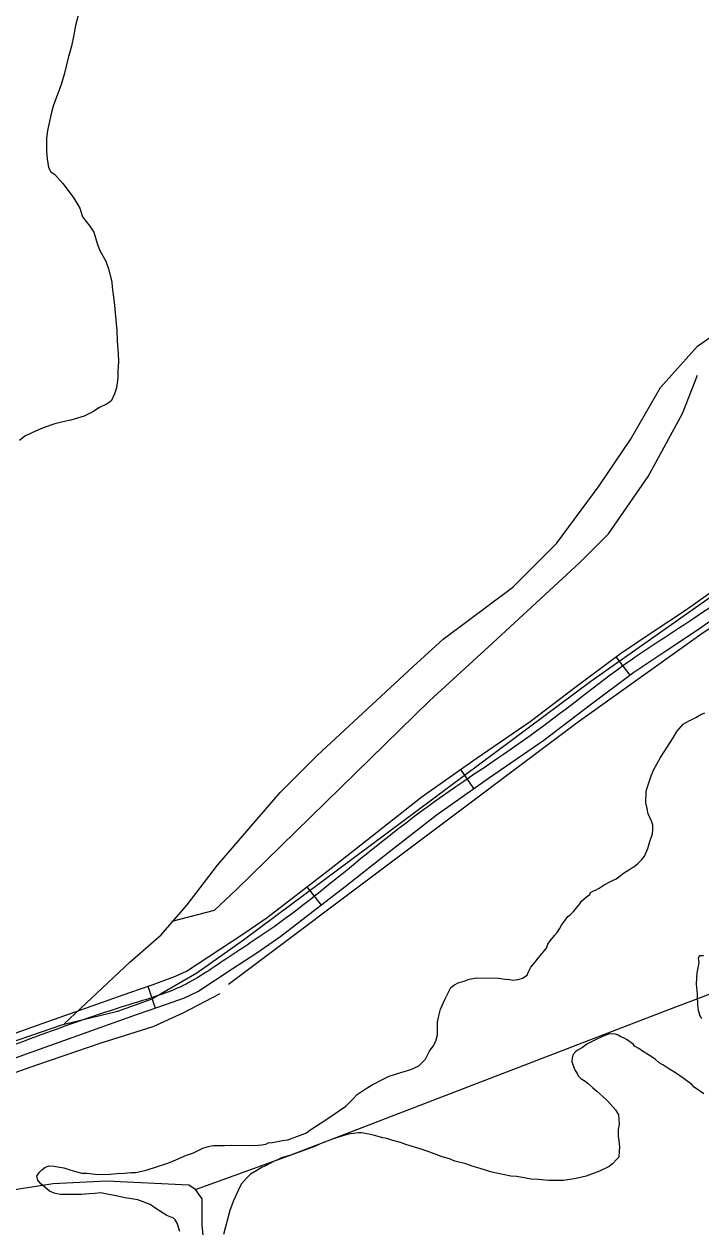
# Model space of a CAD drawing. Extents: x 3161564 to 3199464, y 849354 to 874788.
# Drawn here: x 3172800 to 3173679, y 856650 to 858211 of the extents above; entities that cross this region are included whole.
import ezdxf

# ---------------------------------------------------------------- set-up
doc = ezdxf.new("R2010")
doc.units = 0
for name, color, linetype in [('V-ROAD-CNTR', 7, 'Continuous'), ('V-SITE-VEGE', 7, 'Continuous'), ('V-TOPO-SHOR', 7, 'Continuous')]:
    doc.layers.add(name, color=color, linetype=linetype)

msp = doc.modelspace()

# ---------------------------------------------------------------- linework, layer by layer
at = {"layer": 'V-ROAD-CNTR'}
for p, q in [((3173568.9, 857390), (3173586.9, 857366)), ((3173366.9, 857243.6), (3173384.1, 857219.1)), ((3173167.7, 857091.4), (3173186.1, 857067.7)), ((3172960.9, 856962.5), (3172970.7, 856934.1))]:
    msp.add_line(p, q, dxfattribs=at)
for points in [[(3172697.8, 856869), (3172817.7, 856911.7), (3172937.7, 856954.4), (3172967.8, 856964.9), (3172997.2, 856975.3), (3173011.3, 856981.9), (3173054.2, 857010.2), (3173085.6, 857030.7), (3173116, 857051.8), (3173157.5, 857083.5), (3173199, 857115.7), (3173258, 857162.2), (3173317.5, 857208.8), (3173387.5, 857258.1), (3173457.6, 857306), (3173515.7, 857350.2), (3173574.8, 857394.4), (3173617.1, 857422.7), (3173659, 857450.6), (3173713, 857488.6)], [(3172707.8, 856840.7), (3172827.8, 856883.4), (3172947.7, 856926.1), (3172977.8, 856936.6), (3173008.6, 856947.5), (3173026, 856955.6), (3173070.7, 856985.1), (3173102.4, 857005.8), (3173133.7, 857027.6), (3173175.8, 857059.8), (3173217.5, 857092.1), (3173276.5, 857138.7), (3173335.3, 857184.7), (3173404.6, 857233.5), (3173475.1, 857281.7), (3173533.8, 857326.3), (3173592.2, 857369.9), (3173633.8, 857397.7), (3173675.9, 857425.8), (3173730.3, 857464.1)]]:
    msp.add_lwpolyline(points, dxfattribs=at)
msp.add_spline([(3174399.9, 857841.7), (3174296.9, 857801.4), (3174229.2, 857773.6), (3174127.5, 857719.2), (3174052.2, 857685.1), (3173961.2, 857632.7), (3173863.1, 857577.3), (3173775.7, 857514.5), (3173667.4, 857438.2), (3173583.5, 857382.2), (3173466.3, 857293.8), (3173326.4, 857196.8), (3173208.2, 857103.9), (3173124.9, 857039.7), (3173062.4, 856997.7), (3173002.9, 856961.4), (3172942.7, 856940.3), (3172702.8, 856854.8), (3172485.5, 856781), (3172303, 856726.4), (3172035.6, 856644.2), (3171830.5, 856588.8), (3171569.6, 856517.3), (3171437, 856474.5), (3171336.5, 856417.2), (3171269.5, 856387.4), (3171165, 856328.6), (3171074.1, 856263.7), (3171010.5, 856202.1), (3170960, 856128.2), (3170908.2, 856036.2), (3170872.3, 855999.8), (3170841.7, 855977.7), (3170780.3, 855922.5), (3170678.8, 855863.9), (3170336.9, 855673.9), (3170028.9, 855496.6), (3169695.4, 855304.9), (3169594.2, 855246.1), (3169533.3, 855211.9), (3169509.6, 855185.9), (3169432.6, 855099.9), (3169242, 854873.8), (3169195.1, 854813.1)], degree=3, dxfattribs=at)
at = {"layer": 'V-SITE-VEGE'}
for points in [[(3172871.9, 858227.5), (3172867.2, 858209.5), (3172865.1, 858197.4), (3172861.9, 858182.8), (3172857.8, 858167.7), (3172852.5, 858145.8), (3172847.9, 858131.7), (3172841.7, 858114.3), (3172838.1, 858104.6), (3172835, 858092.9), (3172833.4, 858085.1), (3172830.8, 858073.4), (3172829.6, 858063.2), (3172829.3, 858046.1), (3172830.2, 858036.3), (3172831.9, 858025.1), (3172835.3, 858019.6), (3172840.1, 858016.1), (3172850.6, 858004.2), (3172858.8, 857993.8), (3172865, 857985.4), (3172872.6, 857972.6), (3172876.3, 857961.3), (3172885.8, 857949), (3172891.1, 857941.1), (3172895.7, 857925.4), (3172899, 857916.5), (3172906.6, 857903.7), (3172910.3, 857892.4), (3172914.4, 857876.2), (3172914.8, 857869.9), (3172917.4, 857850.3), (3172920.7, 857813.6), (3172921.4, 857800.4), (3172922.6, 857783.3), (3172922.9, 857773.5), (3172922.2, 857760.3), (3172922.1, 857752), (3172920.4, 857739.4), (3172917.8, 857731.6), (3172913.8, 857722.9), (3172910.8, 857720), (3172908.3, 857718.6), (3172897.5, 857713.4), (3172890.6, 857708.6), (3172878.3, 857702.5), (3172869.9, 857699.7), (3172861.1, 857697.4), (3172856.7, 857696.5), (3172848.9, 857694.7), (3172840.5, 857692.4), (3172826.3, 857687.7), (3172815, 857683), (3172801.2, 857676.4), (3172794.3, 857670.7)], [(3173312.9, 856859.2), (3173321.4, 856867.9), (3173326.9, 856878), (3173331.4, 856884.8), (3173335, 856891.1), (3173337.1, 856899.3), (3173337.3, 856915.9), (3173338.9, 856924.2), (3173341, 856932.5), (3173347.1, 856946.1), (3173354.7, 856960.6), (3173358.2, 856963.9), (3173365, 856967.2), (3173371.9, 856969.1), (3173378.3, 856971.4), (3173388.1, 856973.2), (3173416.4, 856972.7), (3173425.2, 856971.6), (3173431, 856971), (3173434.9, 856970.5), (3173441.8, 856971.3), (3173447.7, 856972.7), (3173453.6, 856977), (3173455.1, 856980.4), (3173458.6, 856987.2), (3173463.6, 856993.4), (3173468.1, 856998.7), (3173478.6, 857011.7), (3173480.6, 857017.1), (3173483.6, 857021.4), (3173489.1, 857028.2), (3173492.6, 857032), (3173495.6, 857036.8), (3173498.1, 857041.7), (3173506.6, 857052.8), (3173509.6, 857055.2), (3173513.6, 857059.5), (3173522, 857069.6), (3173524.1, 857073), (3173530.5, 857078.3), (3173534.9, 857081.6), (3173536, 857084), (3173538.9, 857085.9), (3173542.4, 857087.3), (3173547.3, 857089.7), (3173553.7, 857094), (3173556.2, 857095.4), (3173559.1, 857097.3), (3173564.5, 857099.7), (3173569, 857102), (3173574.4, 857105.8), (3173578.9, 857109.2), (3173585.8, 857113.5), (3173588.2, 857115.4), (3173592.2, 857117.3), (3173594.2, 857119.2), (3173597.6, 857122.1), (3173602.6, 857126.9), (3173606.1, 857131.2), (3173610.2, 857141.4), (3173612.8, 857150.1), (3173616.3, 857160.3), (3173616.9, 857166.2), (3173617, 857171.5), (3173615.2, 857176.9), (3173610.9, 857186.3), (3173609.6, 857193.2), (3173607.7, 857200.5), (3173608, 857215.6), (3173609.5, 857220), (3173614.7, 857235.5), (3173618.2, 857243.8), (3173626.8, 857259.3), (3173643.3, 857284.9), (3173647.9, 857293.1), (3173656.3, 857302.7), (3173662.2, 857306), (3173672.6, 857311.2), (3173679, 857315), (3173684.4, 857317.4)], [(3173682.5, 857002), (3173677.2, 857002.1), (3173675.7, 856998.7), (3173676.5, 856993.3), (3173675.5, 856988.4), (3173673.9, 856979.7), (3173673.3, 856973.3), (3173673.1, 856965), (3173674.4, 856952.3), (3173674.3, 856949.9), (3173674.6, 856938.1), (3173675.5, 856931.3), (3173677.8, 856923.9), (3173680.2, 856920.5)], [(3173683, 856822.8), (3173670.4, 856831.3), (3173667.5, 856834.7), (3173657.4, 856842.2), (3173644.9, 856850.7), (3173637.6, 856855.3), (3173629.9, 856860.3), (3173625, 856862.8), (3173620.2, 856867.3), (3173613.5, 856872.3), (3173603.3, 856878.3), (3173598.5, 856881.8), (3173593.2, 856884.8), (3173591.7, 856886.8), (3173583.5, 856892.8), (3173578.7, 856895.3), (3173575.3, 856896.8), (3173571.9, 856898.8), (3173568.5, 856900.4), (3173560.7, 856900.5), (3173552.4, 856897.7), (3173541.5, 856892.5), (3173538.1, 856890.6), (3173531.2, 856887.3), (3173525.3, 856883), (3173518.4, 856879.2), (3173516.9, 856877.8), (3173513.4, 856873.9), (3173511.9, 856869.6), (3173511.8, 856864.7), (3173512.7, 856862.2), (3173514.6, 856856.3), (3173516, 856852.9), (3173518.4, 856849), (3173519.8, 856846), (3173523.1, 856842.5), (3173528.9, 856839), (3173532.8, 856836), (3173539, 856830.5), (3173543.9, 856826.1), (3173552, 856819.1), (3173557.8, 856813.6), (3173568.4, 856802.2), (3173572.1, 856795.3), (3173572.9, 856783.6), (3173571.8, 856776.3), (3173571.7, 856768), (3173572.6, 856761.6), (3173573.4, 856753.8), (3173573.3, 856748.4), (3173572.7, 856740.6), (3173570.7, 856738.2), (3173564.2, 856731.5), (3173560.3, 856728.6), (3173547.5, 856722.5), (3173530.3, 856715.9), (3173517.1, 856712.7), (3173500.9, 856710.1), (3173481.9, 856710.4), (3173467.7, 856711.6), (3173458.9, 856711.8), (3173452.1, 856713.3), (3173440.4, 856715.5), (3173432.6, 856716.1), (3173407.8, 856720.9), (3173392.8, 856726), (3173383.5, 856728.6), (3173373.8, 856731.7), (3173359.7, 856735.4), (3173352.9, 856738.4), (3173343.2, 856741), (3173335.4, 856744.1), (3173322.3, 856748.7), (3173314.6, 856751.3)], [(3173002.7, 856644.2), (3172999, 856655), (3172996.6, 856659.4), (3172994.2, 856661.4), (3172985.9, 856665), (3172971.4, 856674), (3172964.2, 856679), (3172948.2, 856685.1), (3172931.6, 856687.9), (3172919.5, 856690.5), (3172899.5, 856694.3), (3172892.2, 856693.4), (3172885.3, 856693), (3172875.1, 856692.2), (3172871.6, 856692.3), (3172863.8, 856691.9), (3172847.7, 856692.2), (3172842.8, 856692.8), (3172839.4, 856693.8), (3172833.6, 856696.3), (3172829.8, 856699.3), (3172822.1, 856705.8), (3172818.2, 856710.7), (3172816.9, 856715.7), (3172820.4, 856721), (3172823.4, 856724.3), (3172827.3, 856727.2), (3172832.7, 856729.1), (3172839.1, 856729), (3172852.2, 856726.8), (3172860, 856724.2), (3172868.7, 856721.6), (3172875.5, 856720), (3172882.4, 856719.9), (3172892.6, 856718.3), (3172898.9, 856718.2), (3172912.1, 856718.5), (3172920.9, 856719.3), (3172930.2, 856719.6), (3172939, 856720.5), (3172945.4, 856720.8), (3172959.1, 856723.5), (3172987.1, 856732.8), (3172997.4, 856737.1), (3173011.2, 856743.2), (3173020.5, 856746.4), (3173032.3, 856752.1), (3173038.2, 856753.9), (3173043.1, 856755.3), (3173046.5, 856755.8), (3173060.7, 856755.5), (3173070, 856756.3), (3173093.9, 856755.9), (3173104.2, 856756.3), (3173109.1, 856756.7), (3173114.5, 856757.6), (3173117.4, 856759), (3173122.8, 856759.4), (3173136, 856762.1), (3173142.9, 856762.9), (3173161.5, 856770), (3173166.9, 856772.3), (3173171.4, 856775.6), (3173193.6, 856789.9), (3173218.3, 856806.6), (3173227.3, 856815.7), (3173232.7, 856822), (3173244.6, 856829.6), (3173252.5, 856834.4), (3173267.7, 856842.4), (3173274.6, 856845.7), (3173289.8, 856850.3), (3173302.6, 856854.5), (3173312.9, 856859.2)], [(3173314.6, 856751.3), (3173307.3, 856753.4), (3173296.1, 856757), (3173289.3, 856759.5), (3173279.1, 856762.1), (3173271.3, 856764.7), (3173266, 856765.8), (3173255.3, 856768.9), (3173248, 856770.5), (3173238.2, 856772.1), (3173234.8, 856772.1), (3173221.6, 856770.4), (3173214.2, 856768.1), (3173203.4, 856764.9), (3173199.5, 856763.5), (3173184.8, 856757.8), (3173178.9, 856755), (3173147.9, 856743.8), (3173134.7, 856739.6), (3173129.3, 856737.3), (3173125.3, 856735.4), (3173120.4, 856732.6), (3173114, 856729.2), (3173112, 856728.3), (3173109.6, 856727.4), (3173102.6, 856723.1), (3173094.3, 856718.3), (3173089.3, 856713.5), (3173082.3, 856705.4), (3173078.3, 856697.1), (3173071.7, 856683.1), (3173067.6, 856671.4), (3173059.3, 856640.3)]]:
    msp.add_lwpolyline(points, dxfattribs=at)
at = {"layer": 'V-TOPO-SHOR'}
for points in [[(3172852.4, 856913.8), (3172937.7, 856993.7), (3172978.5, 857029.2), (3173012.3, 857068.3), (3173051.4, 857119.8), (3173133.1, 857214), (3173181, 857261.9), (3173305.4, 857377.4), (3173344.5, 857412.9), (3173435.1, 857480.4), (3173491.9, 857537.3), (3173547, 857611.9), (3173587.8, 857672.3), (3173626.9, 857739.8), (3173674.9, 857793.1), (3173728.2, 857830.4), (3173779.7, 857851.7), (3173843.6, 857871.2)], [(3172992.7, 857047), (3173047.8, 857061.2), (3173076.2, 857087.8), (3173326.7, 857333), (3173408.4, 857407.6), (3173522.1, 857512.4), (3173559.4, 857549.7), (3173610.9, 857624.3), (3173655.3, 857706), (3173674.9, 857755.8)], [(3174150.9, 857736.2), (3173920, 857622.5), (3173847.2, 857578.1), (3173765.5, 857519.5), (3173536.3, 857357.8), (3173085.1, 857022.1), (3173024.7, 856979.5), (3172966.1, 856945.7), (3172921.7, 856929.7), (3172848.9, 856912), (3172637.5, 856839.1), (3172497.1, 856796.5), (3172474, 856784.1), (3172385.2, 856750.3), (3171847, 856592.2), (3171756.4, 856565.6), (3171614.3, 856526.5), (3171513, 856491), (3171447.3, 856469.7), (3171378, 856441.2), (3171331.8, 856418.1)], [(3173065.6, 856965.3), (3173518.5, 857304.6), (3173682, 857421.8), (3173761.9, 857471.5), (3173802.8, 857498.2), (3173847.2, 857531.9), (3173920, 857576.3), (3174067.4, 857650.9), (3174218.4, 857718.4), (3174230.9, 857741.5)], [(3173022.9, 856698.8), (3173143.7, 856742.3), (3173637.6, 856932.4), (3174149.2, 857126), (3174365.9, 857209.5), (3174518.6, 857262.8)], [(3172779.6, 856697), (3172774.3, 856771.6), (3172767.1, 856821.4), (3172767.1, 856833.8), (3172770.7, 856842.7), (3172781.4, 856848), (3172816.9, 856860.5), (3172900.4, 856888.9), (3172967.9, 856910.2), (3173007, 856928), (3173054.9, 856952.8)], [(3172081.5, 855347), (3172223.6, 855425.2), (3172900.4, 855780.4), (3173134.9, 855904.8), (3173230.8, 855961.6), (3173182.8, 856050.4), (3173168.6, 856070), (3173154.4, 856100.2), (3173145.5, 856133.9), (3173136.6, 856181.9), (3173115.3, 856350.6), (3173085.1, 856455.5), (3173035.4, 856613.5), (3173031.8, 856652.6), (3173031.8, 856686.4), (3173022.9, 856698.8), (3173014.1, 856704.1), (3172907.5, 856709.5), (3172838.2, 856705.9), (3172779.6, 856697), (3172756.5, 856677.5), (3172705, 856658)]]:
    msp.add_lwpolyline(points, dxfattribs=at)

doc.saveas('drawing.dxf')
